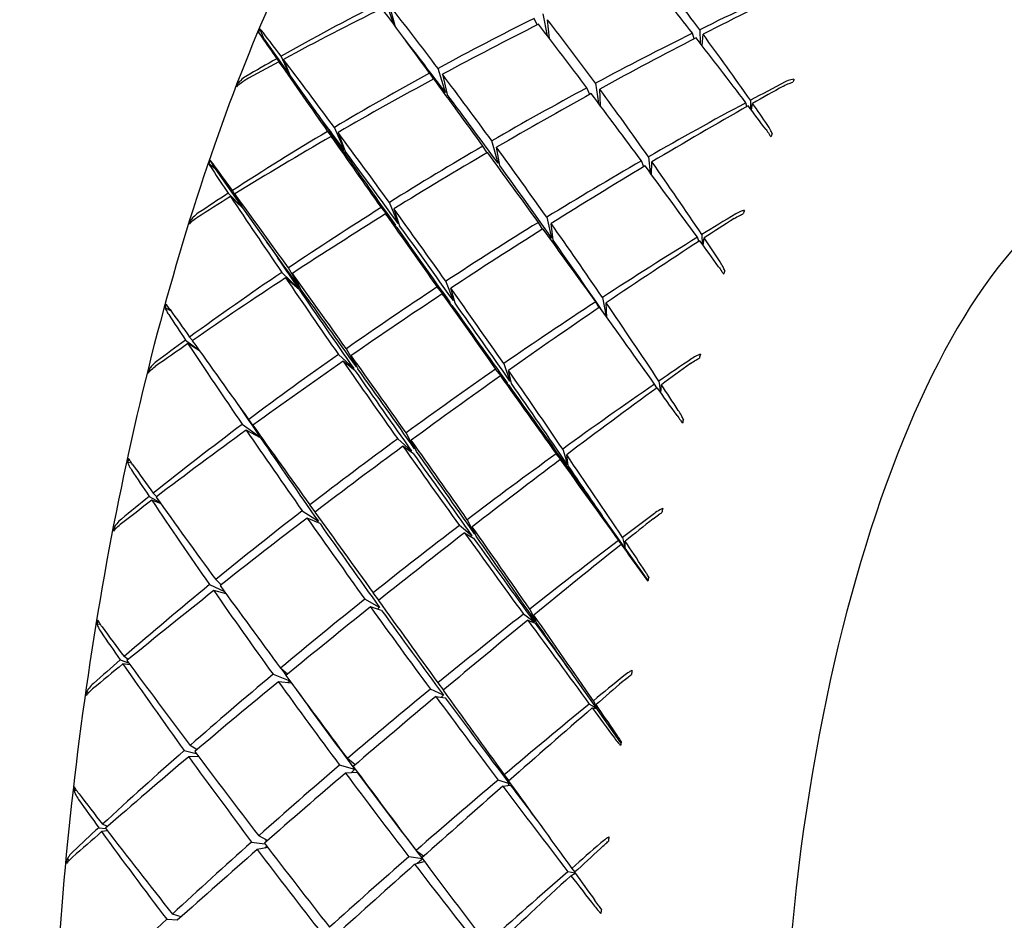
# Model space of a CAD drawing. Header units: inches. Extents: x 36 to 1719, y -84 to 1122.
# Tile 457 of 550: x 657.531 to 658.48, y 804.869 to 805.737. Entities that reach past the tile are written whole.
import ezdxf

# ---------------------------------------------------------------- set-up
doc = ezdxf.new("R2010")
doc.units = ezdxf.units.IN
doc.header["$LTSCALE"] = 48
doc.header["$MEASUREMENT"] = 0
doc.layers.add('Dimension (ANSI)', color=7, linetype='Continuous', lineweight=25)
doc.layers.add('Visible (ANSI)', color=7, linetype='Continuous', lineweight=30)
doc.styles.add('Note Text (ANSI)', font='tahoma.ttf')
doc.dimstyles.new('Architectural (ANSI)', dxfattribs={"dimscale": 48, "dimtxt": 0.125, "dimasz": 0.098425, "dimexe": 0.125, "dimexo": 0.0625, "dimgap": 0.031496, "dimtad": 0, "dimtih": 1, "dimtoh": 1, "dimdec": 4, "dimrnd": 1e-08, "dimzin": 3, "dimdsep": 46, "dimlunit": 4, "dimtxsty": 'Note Text (ANSI)', "dimcen": 0.09, "dimdle": 0.393701, "dimclrd": 256, "dimclre": 256, "dimclrt": 256, "dimadec": 0, "dimazin": 3, "dimtfac": 0.96, "dimtofl": 0, "dimtmove": 0, "dimatfit": 3, "dimfxl": 1, "dimfrac": 2, "dimtolj": 1, "dimtzin": 12, "dimlwd": -1, "dimlwe": -1, "dimarcsym": 0})

# ---------------------------------------------------------------- blocks, each defined once
blk = doc.blocks.new('*D22')
at = {"layer": 'Defpoints', "color": 0, "transparency": 16777216}
for p in [(711.01418, 998.5529), (618.7408, 762.9914), (748.91768, 762.9914)]:
    blk.add_point(p, dxfattribs=at)
at = {"layer": 'Dimension (ANSI)', "transparency": 16777216}
for p, q in [((708.01418, 998.5529), (612.7408, 998.5529)), ((618.7408, 993.82849), (618.7408, 898.07174)), ((618.7408, 767.71581), (618.7408, 887.47256)), ((745.91768, 762.9914), (612.7408, 762.9914))]:
    blk.add_line(p, q, dxfattribs=at)
for points in [[(617.9534, 993.82849), (619.5282, 993.82849), (618.7408, 998.5529)], [(617.9534, 767.71581), (619.5282, 767.71581), (618.7408, 762.9914)]]:
    blk.add_solid(points, dxfattribs=at)
at = {"layer": 'Dimension (ANSI)', "transparency": 16777216, "insert": (599.01817, 896.55992), "char_height": 6, "attachment_point": 1, "style": 'Note Text (ANSI)'}
blk.add_mtext('\\A1;19\'-7 9/16"', dxfattribs=at)

msp = doc.modelspace()

# ---------------------------------------------------------------- linework, layer by layer
at = {"layer": 'Visible (ANSI)'}
for p, q in [((657.89134, 805.73238), (657.88336, 805.75572)), ((657.88679, 805.75133), (657.89217, 805.73126)), ((658.02942, 805.73193), (658.02642, 805.73823)), ((658.0393, 805.72146), (658.03521, 805.7426)), ((658.04124, 805.71893), (658.03953, 805.737)), ((657.76634, 805.7183), (657.76214, 805.72805)), ((657.76634, 805.7183), (657.7608, 805.72498)), ((657.76634, 805.7183), (657.79137, 805.68301)), ((658.18081, 805.71858), (658.17916, 805.7239)), ((658.18608, 805.72732), (658.18661, 805.71435)), ((658.18843, 805.712), (658.18932, 805.72295)), ((657.77842, 805.69942), (657.79137, 805.68301)), ((657.79137, 805.68301), (657.78265, 805.7018)), ((657.79137, 805.68301), (657.7805, 805.69643)), ((657.78492, 805.69881), (657.79137, 805.68301)), ((657.94112, 805.66691), (657.93392, 805.69003)), ((657.79137, 805.68301), (657.81356, 805.65173)), ((657.92577, 805.68559), (657.92944, 805.67973)), ((657.93815, 805.68443), (657.94253, 805.66504)), ((657.74138, 805.67399), (657.74096, 805.67543)), ((658.08025, 805.665), (658.07736, 805.67137)), ((658.08562, 805.6758), (658.08859, 805.65644)), ((658.09037, 805.65407), (658.08973, 805.67021)), ((658.23161, 805.65328), (658.23059, 805.65699)), ((658.23501, 805.65936), (658.23494, 805.65123)), ((658.23609, 805.64971), (658.23708, 805.65638)), ((657.84365, 805.61129), (657.83395, 805.63326)), ((657.82738, 805.62935), (657.84238, 805.61054)), ((657.84304, 805.6096), (657.83079, 805.62449)), ((657.83755, 805.6284), (657.84435, 805.61035)), ((657.9812, 805.60877), (657.97717, 805.6153)), ((657.99174, 805.59866), (657.98575, 805.62027)), ((657.99342, 805.59636), (657.99028, 805.61407)), ((658.13667, 805.60485), (658.13831, 805.58958)), ((657.71906, 805.59324), (657.71311, 805.59821)), ((657.71906, 805.59324), (657.71432, 805.60161)), ((658.1323, 805.59536), (658.12991, 805.60096)), ((658.13974, 805.58763), (658.14007, 805.60001)), ((657.71906, 805.59324), (657.74551, 805.55584)), ((657.73167, 805.56975), (657.74551, 805.55584)), ((657.74551, 805.55584), (657.73386, 805.56649)), ((657.74551, 805.55584), (657.73578, 805.57242)), ((657.73816, 805.56914), (657.74551, 805.55584)), ((657.89542, 805.54053), (657.88695, 805.5609)), ((657.74551, 805.55584), (657.76896, 805.52268)), ((657.87902, 805.55593), (657.89278, 805.53887)), ((657.89422, 805.53683), (657.88335, 805.54979)), ((657.89139, 805.55477), (657.8969, 805.53849)), ((657.69597, 805.54186), (657.69535, 805.54346)), ((658.03453, 805.53522), (658.0306, 805.5417)), ((658.03866, 805.54666), (658.04341, 805.52665)), ((658.04485, 805.52461), (658.04298, 805.54054)), ((658.18814, 805.52997), (658.18864, 805.5207)), ((658.18535, 805.52348), (658.18384, 805.52733)), ((658.18955, 805.51944), (658.19033, 805.52672)), ((657.78332, 805.49352), (657.79937, 805.47796)), ((657.80061, 805.4788), (657.7897, 805.49782)), ((657.79348, 805.49256), (657.80134, 805.47778)), ((657.80007, 805.47695), (657.78691, 805.48826)), ((657.94865, 805.46627), (657.94145, 805.48495)), ((657.94557, 805.46424), (657.93311, 805.47946)), ((657.94733, 805.46176), (657.93789, 805.47272)), ((657.95041, 805.46379), (657.94622, 805.47823)), ((658.08915, 805.45953), (658.08584, 805.46513)), ((658.09242, 805.46942), (658.0959, 805.45114)), ((658.0966, 805.45016), (658.09601, 805.46418)), ((657.67649, 805.45638), (657.67082, 805.45924)), ((657.69048, 805.42833), (657.70386, 805.4181)), ((657.70408, 805.41778), (657.6928, 805.42484)), ((657.69707, 805.42779), (657.69447, 805.43123)), ((657.83783, 805.4145), (657.85258, 805.40085)), ((657.85514, 805.40265), (657.84553, 805.41991)), ((657.8541, 805.39866), (657.84241, 805.40794)), ((657.85021, 805.41334), (657.8567, 805.40046)), ((657.99723, 805.40567), (658.00313, 805.38876)), ((657.65631, 805.39854), (657.65546, 805.40023)), ((658.00053, 805.38696), (657.98942, 805.40028)), ((658.00465, 805.38658), (658.00179, 805.39912)), ((657.99411, 805.3937), (658.00209, 805.38477)), ((658.14481, 805.38214), (658.14265, 805.3859)), ((658.14683, 805.38878), (658.14826, 805.37805)), ((658.14871, 805.37743), (658.14914, 805.38529)), ((657.75551, 805.34627), (657.75136, 805.35173)), ((657.74519, 805.34711), (657.76216, 805.33507)), ((657.7629, 805.33399), (657.749, 805.34154)), ((657.91134, 805.32353), (657.90305, 805.33895)), ((657.90836, 805.32135), (657.89498, 805.33306)), ((657.9132, 805.3209), (657.90809, 805.33183)), ((657.91022, 805.31872), (657.90003, 805.32592)), ((658.05408, 805.32333), (658.05866, 805.30826)), ((657.6386, 805.30965), (657.63467, 805.31044)), ((658.05743, 805.30737), (658.04772, 805.31872)), ((658.05172, 805.31314), (658.0582, 805.30629)), ((658.05939, 805.30718), (658.05788, 805.31777)), ((657.65558, 805.27757), (657.66551, 805.27218)), ((657.66646, 805.27086), (657.65804, 805.2739)), ((657.66267, 805.27742), (657.65942, 805.28064)), ((657.80293, 805.26374), (657.81851, 805.2537)), ((657.81551, 805.26274), (657.81035, 805.26948)), ((657.82012, 805.25141), (657.80777, 805.25685)), ((657.96205, 805.25524), (657.96897, 805.24173)), ((658.11437, 805.22765), (658.09218, 805.25894)), ((657.6231, 805.24648), (657.62196, 805.24818)), ((657.96646, 805.23982), (657.95451, 805.24952)), ((657.97058, 805.23943), (657.96689, 805.24836)), ((657.95948, 805.24261), (657.96811, 805.23752)), ((658.11437, 805.22765), (658.10775, 805.23514)), ((658.11178, 805.2382), (658.11437, 805.22765)), ((658.11437, 805.22765), (658.11424, 805.23453)), ((658.1104, 805.23146), (658.11437, 805.22765)), ((658.13628, 805.19676), (658.11437, 805.22765)), ((657.72486, 805.19251), (657.71959, 805.19749)), ((657.71365, 805.19264), (657.72805, 805.18587)), ((657.72953, 805.18385), (657.71769, 805.18684)), ((657.87758, 805.17059), (657.86344, 805.17858)), ((657.87681, 805.17756), (657.87122, 805.18477)), ((657.87955, 805.16784), (657.86879, 805.17115)), ((658.02231, 805.16909), (658.02783, 805.15754)), ((658.02665, 805.1566), (658.01618, 805.16425)), ((658.02041, 805.15844), (658.02747, 805.15548)), ((658.02861, 805.15642), (658.02634, 805.1633)), ((657.60825, 805.15462), (657.60526, 805.15437)), ((657.62754, 805.12005), (657.63555, 805.11738)), ((657.63525, 805.12044), (657.63123, 805.12324)), ((657.63695, 805.1155), (657.63016, 805.11626)), ((657.7887, 805.10624), (657.78202, 805.11218)), ((657.77489, 805.10622), (657.79097, 805.10003)), ((658.08687, 805.07316), (658.06342, 805.10632)), ((657.79276, 805.0976), (657.78003, 805.0991)), ((657.9391, 805.08608), (657.92648, 805.092)), ((657.93373, 805.09795), (657.93914, 805.09108)), ((657.59692, 805.08832), (657.59542, 805.08993)), ((657.93173, 805.08487), (657.94085, 805.0837)), ((658.08687, 805.07316), (658.07971, 805.07762)), ((658.08252, 805.07382), (658.08687, 805.07316)), ((658.08359, 805.0808), (658.08687, 805.07316)), ((658.08687, 805.07316), (658.0862, 805.07701)), ((658.1102, 805.04018), (658.08687, 805.07316)), ((657.70157, 805.03361), (657.69493, 805.03773)), ((657.68924, 805.03274), (657.70083, 805.0299)), ((657.70302, 805.02699), (657.69353, 805.02681)), ((657.85393, 805.01898), (657.84649, 805.02505)), ((657.85375, 805.01453), (657.83903, 805.01869)), ((657.85584, 805.01172), (657.8447, 805.01108)), ((657.99765, 805.00933), (658.00222, 805.00366)), ((658.00282, 805.00054), (657.99177, 805.00436)), ((657.99625, 804.99841), (658.00369, 804.99939)), ((657.58548, 804.99454), (657.58311, 804.9937)), ((657.61535, 804.95959), (657.61038, 804.96171)), ((657.60686, 804.95846), (657.61358, 804.95756)), ((657.6153, 804.95532), (657.60965, 804.95461)), ((657.76966, 804.94616), (657.76104, 804.95071)), ((657.75421, 804.94463), (657.7671, 804.9428)), ((657.7698, 804.93929), (657.75966, 804.93741)), ((657.91882, 804.92839), (657.9058, 804.93041)), ((657.91274, 804.93647), (657.92025, 804.9311)), ((657.57826, 804.92676), (657.57631, 804.92817)), ((657.91136, 804.92318), (657.92067, 804.92593)), ((658.06599, 804.91478), (658.05903, 804.91603)), ((658.06201, 804.91217), (658.06621, 804.91447)), ((658.06274, 804.91927), (658.06577, 804.91565)), ((657.6862, 804.87247), (657.67781, 804.87519)), ((657.67238, 804.87016), (657.68323, 804.86981))]:
    msp.add_line(p, q, dxfattribs=at)
for centre, major_axis, ratio, start_param, end_param in [((658.12094, 804.87652), (-0.58807, 1.28682), 0.343574, 5.268398, 5.329427), ((658.45234, 804.84542), (0.79158, -1.31965), 0.173726, 2.190586, 2.250688), ((658.45234, 804.84542), (-1.52469, -0.86839), 0.515368, 4.534209, 4.595237), ((658.12094, 804.87652), (-1.47131, -0.99613), 0.390767, 4.346215, 4.40881), ((658.45234, 804.84542), (-1.56803, -0.68945), 0.622723, 4.807109, 4.869703), ((658.12094, 804.87652), (-1.51916, -0.88595), 0.501414, 4.580807, 4.641835), ((658.45234, 804.84542), (0.93049, -1.34224), 0.035356, 2.222389, 2.283418), ((658.12094, 804.87652), (-0.7716, 1.31604), 0.192221, 5.261612, 5.321714), ((658.45234, 804.84542), (-1.54609, -0.78924), 0.569714, 4.697079, 4.757181), ((658.12094, 804.87652), (-0.68651, 1.30124), 0.266742, 5.226432, 5.286534), ((657.926, 805.1643), (-0.13338, -0.87249), 0.351157, 4.064711, 4.069308), ((658.45234, 804.84542), (-1.5304, -0.6729), 0.622723, 4.805973, 4.806002), ((658.12094, 804.87652), (-1.49643, -0.94661), 0.446294, 4.495272, 4.555067), ((658.45234, 804.84542), (0.8647, -1.33248), 0.103024, 2.170839, 2.230634), ((658.45234, 804.84542), (-0.99015, 1.34796), 0.02956, 0.843004, 0.863155), ((658.12094, 804.87652), (-0.84684, 1.32946), 0.120725, 5.30303, 5.324663), ((658.12094, 804.87652), (-0.75308, 1.28446), 0.192221, 5.25809, 5.311194), ((658.45234, 804.84542), (-1.50898, -0.7703), 0.569714, 4.694056, 4.694108), ((658.45234, 804.84542), (-1.52469, -0.86839), 0.515368, 4.599659, 4.65976), ((658.12094, 804.87652), (-1.47131, -0.99613), 0.390767, 4.413231, 4.47426), ((658.45234, 804.84542), (0.79158, -1.31965), 0.173726, 2.125136, 2.186165), ((658.12094, 804.87652), (-0.58807, 1.28682), 0.343574, 5.201382, 5.263977), ((658.45234, 804.84542), (-1.56803, -0.68945), 0.622723, 4.872558, 4.892709), ((658.12094, 804.87652), (-1.51916, -0.88595), 0.501414, 4.64469, 4.666324), ((658.45234, 804.84542), (-0.99015, 1.34796), 0.02956, 0.86601, 0.928604), ((658.12094, 804.87652), (-0.84684, 1.32946), 0.120725, 5.239147, 5.300175), ((658.45234, 804.84542), (-1.54609, -0.78924), 0.569714, 4.762529, 4.823557), ((658.12094, 804.87652), (-1.49643, -0.94661), 0.446294, 4.560415, 4.620517), ((658.45234, 804.84542), (0.93049, -1.34224), 0.035356, 2.15694, 2.217042), ((658.12094, 804.87652), (-0.7716, 1.31604), 0.192221, 5.196469, 5.256264), ((657.99844, 805.34569), (-0.14212, -0.75572), 0.437591, 4.344619, 4.349217), ((658.45234, 804.84542), (-1.52469, -0.86839), 0.515368, 4.665108, 4.724904), ((658.45234, 804.84542), (-1.5024, -0.93232), 0.460365, 4.552031, 4.573664), ((658.12094, 804.87652), (-1.4429, -1.0365), 0.33478, 4.377893, 4.398044), ((658.3183, 805.12751), (0.17907, 0.86811), 0.214531, 0.926352, 0.930949), ((658.45234, 804.84542), (-1.50898, -0.7703), 0.569714, 4.760112, 4.760703), ((658.12094, 804.87652), (-0.75308, 1.28446), 0.192221, 5.192955, 5.256264), ((658.12094, 804.87652), (-1.47131, -0.99613), 0.390767, 4.479608, 4.53971), ((658.12094, 804.87652), (-0.67003, 1.27001), 0.266742, 5.234708, 5.234775), ((658.45234, 804.84542), (0.8647, -1.33248), 0.103024, 2.105389, 2.165491), ((658.12094, 804.87652), (-0.68651, 1.30124), 0.266742, 5.160056, 5.221084), ((658.12094, 804.87652), (-0.82652, 1.29755), 0.120725, 5.235602, 5.273754), ((658.45234, 804.84542), (-0.96638, 1.31561), 0.02956, 0.889576, 0.928604), ((658.45234, 804.84542), (-1.5024, -0.93232), 0.460365, 4.576519, 4.637547), ((658.12094, 804.87652), (-1.4429, -1.0365), 0.33478, 4.400899, 4.463494), ((658.45234, 804.84542), (0.79158, -1.31965), 0.173726, 2.100648, 2.122281), ((658.12094, 804.87652), (-0.58807, 1.28682), 0.343574, 5.178376, 5.198527), ((658.45234, 804.84542), (-1.54609, -0.78924), 0.569714, 4.827979, 4.890574), ((658.12094, 804.87652), (-1.49643, -0.94661), 0.446294, 4.624938, 4.685967), ((658.45234, 804.84542), (-0.99015, 1.34796), 0.02956, 0.933026, 0.994054), ((658.12094, 804.87652), (-0.84684, 1.32946), 0.120725, 5.174623, 5.234725), ((658.39083, 805.30882), (-0.2239, -0.74736), 0.300709, 4.364197, 4.368795), ((658.45234, 804.84542), (-1.52469, -0.86839), 0.515368, 4.730558, 4.79066), ((658.12094, 804.87652), (-0.7716, 1.31604), 0.192221, 5.130712, 5.190814), ((658.45234, 804.84542), (-1.50898, -0.7703), 0.569714, 4.827979, 4.828032), ((658.45234, 804.84542), (-0.96638, 1.31561), 0.02956, 0.929481, 0.994054), ((658.45234, 804.84542), (-1.50898, -0.7703), 0.569714, 4.82691, 4.827102), ((658.12094, 804.87652), (-0.82652, 1.29755), 0.120725, 5.171102, 5.234725), ((658.12094, 804.87652), (-1.47131, -0.99613), 0.390767, 4.545364, 4.605159), ((658.45234, 804.84542), (0.93049, -1.34224), 0.035356, 2.09149, 2.151285), ((657.90814, 805.09568), (-0.12162, -0.89479), 0.338858, 4.158197, 4.162796), ((658.12094, 804.87652), (-0.91437, 1.3401), 0.052306, 5.222346, 5.243979), ((658.45234, 804.84542), (-1.4881, -0.84755), 0.515368, 4.727642, 4.728418), ((658.12094, 804.87652), (-0.75308, 1.28446), 0.192221, 5.12719, 5.190814), ((658.45234, 804.84542), (-1.5024, -0.93232), 0.460365, 4.641969, 4.70207), ((658.12094, 804.87652), (-1.4429, -1.0365), 0.33478, 4.467916, 4.528944), ((658.45234, 804.84542), (0.8647, -1.33248), 0.103024, 2.039939, 2.100968), ((658.12094, 804.87652), (-0.68651, 1.30124), 0.266742, 5.09304, 5.155634), ((658.54739, 804.83651), (-0.07006, -0.74672), 0.364593, 3.141593, 6.283185), ((658.45234, 804.84542), (-1.04446, 1.34885), 0.092096, 0.914192, 0.934342), ((658.12094, 804.87652), (-1.49643, -0.94661), 0.446294, 4.688822, 4.710455), ((658.45234, 804.84542), (-1.54609, -0.78924), 0.569714, 4.893429, 4.91358), ((658.45234, 804.84542), (-1.04446, 1.34885), 0.092096, 0.937197, 0.999792), ((658.12094, 804.87652), (-0.91437, 1.3401), 0.052306, 5.158463, 5.219491), ((658.45234, 804.84542), (-1.52469, -0.86839), 0.515368, 4.796008, 4.857036), ((658.12094, 804.87652), (-1.47131, -0.99613), 0.390767, 4.610507, 4.670609), ((658.45234, 804.84542), (-0.99015, 1.34796), 0.02956, 0.999402, 1.059504), ((658.12094, 804.87652), (-0.84684, 1.32946), 0.120725, 5.10948, 5.169275), ((658.45234, 804.84542), (-1.47799, -0.98446), 0.40494, 4.600761, 4.622394), ((658.30059, 805.05865), (0.15566, 0.89182), 0.201652, 1.018436, 1.023034), ((657.97342, 805.29528), (-0.1501, -0.79087), 0.408648, 4.471576, 4.476172), ((658.45234, 804.84542), (-1.4881, -0.84755), 0.515368, 4.796008, 4.796132), ((658.45234, 804.84542), (-1.4881, -0.84755), 0.515368, 4.793732, 4.794182), ((658.12094, 804.87652), (-0.82652, 1.29755), 0.120725, 5.105966, 5.169275), ((658.45234, 804.84542), (-1.5024, -0.93232), 0.460365, 4.707418, 4.767214), ((658.12094, 804.87652), (-0.7716, 1.31604), 0.192221, 5.064336, 5.125364), ((658.12094, 804.87652), (-1.41053, -1.06908), 0.278154, 4.436308, 4.456459), ((658.45234, 804.84542), (-0.96638, 1.31561), 0.02956, 0.995881, 1.059504), ((658.12094, 804.87652), (-1.4429, -1.0365), 0.33478, 4.534292, 4.594394), ((658.45234, 804.84542), (0.93049, -1.34224), 0.035356, 2.02604, 2.086142), ((658.12094, 804.87652), (-0.89242, 1.30794), 0.052306, 5.154918, 5.19307), ((658.45234, 804.84542), (-1.01939, 1.31648), 0.092096, 0.960764, 0.999792), ((658.45234, 804.84542), (-1.46635, -0.90995), 0.460365, 4.70483, 4.705592), ((658.12094, 804.87652), (-0.75308, 1.28446), 0.192221, 5.061435, 5.125364), ((658.45234, 804.84542), (-1.47799, -0.98446), 0.40494, 4.625249, 4.686277), ((658.12094, 804.87652), (-1.41053, -1.06908), 0.278154, 4.459314, 4.521909), ((658.45234, 804.84542), (0.8647, -1.33248), 0.103024, 2.015451, 2.037084), ((658.12094, 804.87652), (-0.68651, 1.30124), 0.266742, 5.070034, 5.090185), ((658.45234, 804.84542), (-1.52469, -0.86839), 0.515368, 4.861458, 4.924053), ((658.12094, 804.87652), (-0.91437, 1.3401), 0.052306, 5.093939, 5.154041), ((658.36565, 805.25847), (-0.21586, -0.7844), 0.268402, 4.480481, 4.485077), ((658.12094, 804.87652), (-1.47131, -0.99613), 0.390767, 4.675031, 4.736059), ((658.45234, 804.84542), (-1.04446, 1.34885), 0.092096, 1.004214, 1.065242), ((658.45234, 804.84542), (-1.4881, -0.84755), 0.515368, 4.861458, 4.861651), ((658.45234, 804.84542), (-1.01939, 1.31648), 0.092096, 1.000669, 1.065242), ((658.45234, 804.84542), (-1.4881, -0.84755), 0.515368, 4.860481, 4.860581), ((658.12094, 804.87652), (-0.89242, 1.30794), 0.052306, 5.090418, 5.154041), ((658.45234, 804.84542), (-1.5024, -0.93232), 0.460365, 4.772868, 4.83297), ((658.12094, 804.87652), (-1.4429, -1.0365), 0.33478, 4.600048, 4.659844), ((658.45234, 804.84542), (-0.99015, 1.34796), 0.02956, 1.065159, 1.124954), ((658.12094, 804.87652), (-0.84684, 1.32946), 0.120725, 5.043724, 5.103826), ((657.89364, 805.02266), (-0.10678, -0.91123), 0.331069, 4.247338, 4.251937), ((658.45234, 804.84542), (-1.46635, -0.90995), 0.460365, 4.772868, 4.773036), ((658.45234, 804.84542), (-0.96638, 1.31561), 0.02956, 1.061645, 1.124954), ((658.45234, 804.84542), (-1.46635, -0.90995), 0.460365, 4.77012, 4.770728), ((658.12094, 804.87652), (-0.82652, 1.29755), 0.120725, 5.040202, 5.103826), ((658.45234, 804.84542), (-1.47799, -0.98446), 0.40494, 4.690699, 4.7508), ((658.12094, 804.87652), (-0.7716, 1.31604), 0.192221, 4.99732, 5.059914), ((658.45234, 804.84542), (-1.09402, 1.34425), 0.152642, 0.982201, 1.002352), ((658.12094, 804.87652), (-0.9755, 1.34693), 0.013278, 1.115106, 1.136739), ((658.12094, 804.87652), (-1.41053, -1.06908), 0.278154, 4.52633, 4.587359), ((658.45234, 804.84542), (0.93049, -1.34224), 0.035356, 1.96059, 2.021618), ((658.45234, 804.84542), (-1.44251, -0.96083), 0.40494, 4.689385, 4.68981), ((658.12094, 804.87652), (-1.47131, -0.99613), 0.390767, 4.738914, 4.760547), ((658.45234, 804.84542), (-1.52469, -0.86839), 0.515368, 4.926908, 4.947059), ((658.45234, 804.84542), (-1.09402, 1.34425), 0.152642, 1.005207, 1.067802), ((658.12094, 804.87652), (-0.9755, 1.34693), 0.013278, 1.139594, 1.200623), ((658.45234, 804.84542), (-1.5024, -0.93232), 0.460365, 4.838318, 4.899346), ((658.28609, 804.98549), (0.12968, 0.90953), 0.193406, 1.107236, 1.111832), ((658.12094, 804.87652), (-1.4429, -1.0365), 0.33478, 4.665191, 4.725293), ((658.45234, 804.84542), (-1.04446, 1.34885), 0.092096, 1.07059, 1.130692), ((658.12094, 804.87652), (-0.91437, 1.3401), 0.052306, 5.028796, 5.088591), ((658.45234, 804.84542), (-1.45048, -1.02701), 0.349083, 4.654374, 4.676007), ((658.12094, 804.87652), (-1.37368, -1.09488), 0.220636, 4.497942, 4.518093), ((657.94987, 805.23823), (-0.15097, -0.82446), 0.383427, 4.585202, 4.589799), ((658.45234, 804.84542), (-1.46635, -0.90995), 0.460365, 4.838318, 4.838785), ((658.45234, 804.84542), (-1.01939, 1.31648), 0.092096, 1.067068, 1.130692), ((658.45234, 804.84542), (-1.46635, -0.90995), 0.460365, 4.836251, 4.836492), ((658.12094, 804.87652), (-0.89242, 1.30794), 0.052306, 5.025282, 5.088591), ((658.45234, 804.84542), (-1.47799, -0.98446), 0.40494, 4.756148, 4.815944), ((658.12094, 804.87652), (-0.84684, 1.32946), 0.120725, 4.977347, 5.038376), ((658.12094, 804.87652), (-1.41053, -1.06908), 0.278154, 4.592707, 4.652809), ((658.45234, 804.84542), (-0.99015, 1.34796), 0.02956, 1.130302, 1.190404), ((658.45234, 804.84542), (-1.44251, -0.96083), 0.40494, 4.756148, 4.75632), ((658.45234, 804.84542), (-1.44251, -0.96083), 0.40494, 4.753702, 4.754322), ((658.12094, 804.87652), (-0.82652, 1.29755), 0.120725, 4.973803, 5.038376), ((658.45234, 804.84542), (-1.45048, -1.02701), 0.349083, 4.678862, 4.739891), ((658.45234, 804.84542), (-0.96638, 1.31561), 0.02956, 1.12678, 1.190404), ((658.12094, 804.87652), (-1.37368, -1.09488), 0.220636, 4.520948, 4.583543), ((658.45234, 804.84542), (0.93049, -1.34224), 0.035356, 1.936102, 1.957735), ((658.12094, 804.87652), (-0.7716, 1.31604), 0.192221, 4.974314, 4.994464), ((658.45234, 804.84542), (-1.06777, 1.31199), 0.152642, 1.042596, 1.067802), ((658.34232, 805.20133), (-0.2024, -0.81983), 0.24219, 4.587725, 4.592321), ((658.45234, 804.84542), (-1.5024, -0.93232), 0.460365, 4.903768, 4.966363), ((658.12094, 804.87652), (-1.4429, -1.0365), 0.33478, 4.729715, 4.790743), ((658.45234, 804.84542), (-1.09402, 1.34425), 0.152642, 1.072224, 1.133252), ((658.12094, 804.87652), (-0.9755, 1.34693), 0.013278, 1.205044, 1.265146), ((658.45234, 804.84542), (-1.46635, -0.90995), 0.460365, 4.903768, 4.904153), ((658.45234, 804.84542), (-1.06777, 1.31199), 0.152642, 1.068679, 1.133252), ((658.45234, 804.84542), (-1.47799, -0.98446), 0.40494, 4.821598, 4.8817), ((658.12094, 804.87652), (-0.91437, 1.3401), 0.052306, 4.96304, 5.023141), ((658.12094, 804.87652), (-1.41053, -1.06908), 0.278154, 4.658463, 4.718258), ((658.45234, 804.84542), (-1.04446, 1.34885), 0.092096, 1.136346, 1.196142), ((658.45234, 804.84542), (-1.44251, -0.96083), 0.40494, 4.821598, 4.822257), ((658.45234, 804.84542), (-1.44251, -0.96083), 0.40494, 4.81912, 4.819458), ((658.12094, 804.87652), (-0.89242, 1.30794), 0.052306, 4.959518, 5.023141), ((657.88234, 804.9475), (-0.08995, -0.91985), 0.327486, 4.334422, 4.339021), ((658.45234, 804.84542), (-1.01939, 1.31648), 0.092096, 1.132833, 1.196142), ((658.45234, 804.84542), (-1.45048, -1.02701), 0.349083, 4.744312, 4.804414), ((658.12094, 804.87652), (-1.37368, -1.09488), 0.220636, 4.587964, 4.648992), ((658.45234, 804.84542), (-0.99015, 1.34796), 0.02956, 1.194825, 1.255854), ((658.12094, 804.87652), (-0.84684, 1.32946), 0.120725, 4.910331, 4.972926), ((658.45234, 804.84542), (-1.13933, 1.33356), 0.211581, 1.047258, 1.067409), ((658.12094, 804.87652), (-1.03111, 1.34912), 0.076382, 1.187169, 1.208802), ((658.45234, 804.84542), (-1.41567, -1.00236), 0.349083, 4.744312, 4.744417), ((658.45234, 804.84542), (-0.96638, 1.31561), 0.02956, 1.19128, 1.229433), ((658.45234, 804.84542), (-1.41567, -1.00236), 0.349083, 4.74306, 4.743436), ((658.12094, 804.87652), (-0.82652, 1.29755), 0.120725, 4.933897, 4.972926), ((658.12094, 804.87652), (-1.4429, -1.0365), 0.33478, 4.793598, 4.815231), ((658.45234, 804.84542), (-1.5024, -0.93232), 0.460365, 4.969218, 4.989369), ((658.45234, 804.84542), (-1.13933, 1.33356), 0.211581, 1.070264, 1.132858), ((658.12094, 804.87652), (-1.03111, 1.34912), 0.076382, 1.211657, 1.272685), ((658.45234, 804.84542), (-1.47799, -0.98446), 0.40494, 4.887048, 4.948076), ((658.12094, 804.87652), (-0.9755, 1.34693), 0.013278, 1.270494, 1.330289), ((658.27488, 804.91034), (-0.10185, -0.91924), 0.18936, 4.336154, 4.340751), ((658.12094, 804.87652), (-1.41053, -1.06908), 0.278154, 4.723606, 4.783708), ((658.45234, 804.84542), (-1.09402, 1.34425), 0.152642, 1.1386, 1.198702), ((658.45234, 804.84542), (-1.44251, -0.96083), 0.40494, 4.887048, 4.888014), ((658.45234, 804.84542), (-1.41917, -1.06147), 0.292641, 4.7119, 4.733533), ((658.12094, 804.87652), (-1.33195, -1.11469), 0.161915, 4.562544, 4.582695), ((657.92924, 805.17478), (-0.1461, -0.85585), 0.363202, 4.688609, 4.693205), ((658.45234, 804.84542), (-1.06777, 1.31199), 0.152642, 1.135078, 1.198702), ((658.45234, 804.84542), (-1.45048, -1.02701), 0.349083, 4.809762, 4.869558), ((658.12094, 804.87652), (-0.91437, 1.3401), 0.052306, 4.896663, 4.957692), ((658.12094, 804.87652), (-1.37368, -1.09488), 0.220636, 4.65434, 4.714442), ((658.45234, 804.84542), (-1.04446, 1.34885), 0.092096, 1.20149, 1.261592), ((658.45234, 804.84542), (-1.41567, -1.00236), 0.349083, 4.809762, 4.810477), ((658.45234, 804.84542), (-1.01939, 1.31648), 0.092096, 1.197968, 1.261592), ((658.45234, 804.84542), (-1.41567, -1.00236), 0.349083, 4.807571, 4.807936), ((658.12094, 804.87652), (-0.89242, 1.30794), 0.052306, 4.893118, 4.957692), ((658.45234, 804.84542), (-1.41917, -1.06147), 0.292641, 4.736388, 4.797416), ((658.12094, 804.87652), (-0.84684, 1.32946), 0.120725, 4.887325, 4.907476), ((658.12094, 804.87652), (-1.33195, -1.11469), 0.161915, 4.58555, 4.648145), ((658.45234, 804.84542), (-0.99015, 1.34796), 0.02956, 1.258709, 1.280342), ((658.32139, 805.13801), (0.18444, 0.85208), 0.221819, 1.546203, 1.5508), ((658.45234, 804.84542), (-1.47799, -0.98446), 0.40494, 4.952498, 5.015093), ((658.12094, 804.87652), (-1.41053, -1.06908), 0.278154, 4.78813, 4.849158), ((658.45234, 804.84542), (-1.13933, 1.33356), 0.211581, 1.13728, 1.198308), ((658.12094, 804.87652), (-1.03111, 1.34912), 0.076382, 1.277107, 1.337209), ((658.45234, 804.84542), (-1.45048, -1.02701), 0.349083, 4.875212, 4.935314), ((658.12094, 804.87652), (-0.9755, 1.34693), 0.013278, 1.335944, 1.396046), ((658.12094, 804.87652), (-1.37368, -1.09488), 0.220636, 4.720097, 4.779892), ((658.45234, 804.84542), (-1.09402, 1.34425), 0.152642, 1.204356, 1.264152), ((658.45234, 804.84542), (-1.41567, -1.00236), 0.349083, 4.875212, 4.876654), ((658.45234, 804.84542), (-1.06777, 1.31199), 0.152642, 1.200842, 1.264152), ((657.87493, 804.87076), (-0.07193, -0.92129), 0.328261, 4.420601, 4.425198), ((658.45234, 804.84542), (-1.41917, -1.06147), 0.292641, 4.801838, 4.86194), ((658.12094, 804.87652), (-1.33195, -1.11469), 0.161915, 4.652566, 4.713595), ((658.45234, 804.84542), (-1.04446, 1.34885), 0.092096, 1.266013, 1.327042), ((658.12094, 804.87652), (-0.91437, 1.3401), 0.052306, 4.829647, 4.892242), ((658.12094, 804.87652), (-1.08183, 1.34598), 0.137398, 1.255957, 1.27759), ((658.45234, 804.84542), (-1.38511, -1.03599), 0.292641, 4.801838, 4.802315), ((658.45234, 804.84542), (-1.01939, 1.31648), 0.092096, 1.262468, 1.30062), ((658.45234, 804.84542), (-1.38511, -1.03599), 0.292641, 4.80072, 4.800961), ((658.12094, 804.87652), (-0.89242, 1.30794), 0.052306, 4.853213, 4.892242), ((658.45234, 804.84542), (-1.18088, 1.31616), 0.269265, 1.109364, 1.129515), ((658.45234, 804.84542), (-1.47799, -0.98446), 0.40494, 5.017948, 5.038099), ((658.12094, 804.87652), (-1.41053, -1.06908), 0.278154, 4.852013, 4.873646), ((658.45234, 804.84542), (-1.18088, 1.31616), 0.269265, 1.13237, 1.194965), ((658.12094, 804.87652), (-1.08183, 1.34598), 0.137398, 1.280445, 1.341473), ((658.45234, 804.84542), (-1.11199, 1.30155), 0.211581, 1.189534, 1.194293), ((658.45234, 804.84542), (-1.45048, -1.02701), 0.349083, 4.940662, 5.00169), ((658.12094, 804.87652), (-1.03111, 1.34912), 0.076382, 1.342556, 1.402352), ((658.45234, 804.84542), (-1.38351, -1.08891), 0.235378, 4.772748, 4.794381), ((658.26715, 804.8341), (-0.07295, -0.92093), 0.189364, 4.423063, 4.427661), ((658.12094, 804.87652), (-1.37368, -1.09488), 0.220636, 4.78524, 4.845342), ((658.45234, 804.84542), (-1.13933, 1.33356), 0.211581, 1.203656, 1.263758), ((658.45234, 804.84542), (-1.41567, -1.00236), 0.349083, 4.940723, 4.942409), ((658.45234, 804.84542), (-1.11199, 1.30155), 0.211581, 1.204738, 1.263758), ((658.45234, 804.84542), (-1.41917, -1.06147), 0.292641, 4.867288, 4.927083), ((658.12094, 804.87652), (-1.28495, -1.12919), 0.101643, 4.630085, 4.650236), ((657.9107, 805.1064), (-0.13647, -0.88159), 0.347336, 4.784763, 4.789362), ((658.12094, 804.87652), (-1.33195, -1.11469), 0.161915, 4.718943, 4.779044), ((658.45234, 804.84542), (-1.09402, 1.34425), 0.152642, 1.2695, 1.329602), ((658.45234, 804.84542), (-1.38511, -1.03599), 0.292641, 4.867288, 4.869001), ((658.12094, 804.87652), (-0.9755, 1.34693), 0.013278, 1.401394, 1.462422), ((658.45234, 804.84542), (-1.06777, 1.31199), 0.152642, 1.265978, 1.329602), ((658.45234, 804.84542), (-1.38351, -1.08891), 0.235378, 4.797236, 4.858264), ((658.12094, 804.87652), (-1.28495, -1.12919), 0.101643, 4.653091, 4.715686), ((658.45234, 804.84542), (-1.04446, 1.34885), 0.092096, 1.329897, 1.35153), ((658.12094, 804.87652), (-0.91437, 1.3401), 0.052306, 4.806641, 4.826792), ((658.30312, 805.06959), (0.1627, 0.87925), 0.206698, 1.640834, 1.645432), ((658.45234, 804.84542), (-1.45048, -1.02701), 0.349083, 5.006112, 5.068707), ((658.12094, 804.87652), (-1.37368, -1.09488), 0.220636, 4.849764, 4.910792), ((658.45234, 804.84542), (-1.18088, 1.31616), 0.269265, 1.199387, 1.260415), ((658.12094, 804.87652), (-1.08183, 1.34598), 0.137398, 1.345895, 1.405997), ((658.45234, 804.84542), (-1.41917, -1.06147), 0.292641, 4.932738, 4.99284), ((658.12094, 804.87652), (-1.03111, 1.34912), 0.076382, 1.408006, 1.468108), ((658.12094, 804.87652), (-1.33195, -1.11469), 0.161915, 4.784699, 4.844494), ((658.45234, 804.84542), (-1.13933, 1.33356), 0.211581, 1.269413, 1.329208), ((658.45234, 804.84542), (-1.38511, -1.03599), 0.292641, 4.932738, 4.93559), ((658.45234, 804.84542), (-1.11199, 1.30155), 0.211581, 1.265899, 1.328515), ((657.87128, 804.79429), (-0.05376, -0.91489), 0.33331, 4.507697, 4.512291), ((658.45234, 804.84542), (-1.38351, -1.08891), 0.235378, 4.862686, 4.922787), ((658.12094, 804.87652), (-1.28495, -1.12919), 0.101643, 4.720107, 4.781136), ((658.45234, 804.84542), (-1.09402, 1.34425), 0.152642, 1.334023, 1.395051), ((658.45234, 804.84542), (-1.3503, -1.06278), 0.235378, 4.862686, 4.864051), ((658.12094, 804.87652), (-0.9755, 1.34693), 0.013278, 1.466844, 1.529438), ((658.45234, 804.84542), (-1.06777, 1.31199), 0.152642, 1.330478, 1.355776), ((658.12094, 804.87652), (-1.12818, 1.33689), 0.196711, 1.321756, 1.343389), ((658.45234, 804.84542), (-1.21919, 1.29139), 0.326011, 1.168306, 1.188457), ((658.12094, 804.87652), (-1.37368, -1.09488), 0.220636, 4.913647, 4.93528), ((658.45234, 804.84542), (-1.45048, -1.02701), 0.349083, 5.071562, 5.091712), ((658.45234, 804.84542), (-1.21919, 1.29139), 0.326011, 1.191312, 1.253907), ((658.12094, 804.87652), (-1.12818, 1.33689), 0.196711, 1.346244, 1.407272), ((658.26332, 804.75765), (-0.04375, -0.91546), 0.193577, 4.510528, 4.515125), ((658.45234, 804.84542), (-1.41917, -1.06147), 0.292641, 4.998188, 5.059216), ((658.12094, 804.87652), (-1.08183, 1.34598), 0.137398, 1.411345, 1.47114), ((658.45234, 804.84542), (-1.15253, 1.28457), 0.269265, 1.256369, 1.258103), ((658.45234, 804.84542), (-1.38511, -1.03599), 0.292641, 4.999832, 5.001313), ((658.45234, 804.84542), (-1.34305, -1.11018), 0.176994, 4.836605, 4.858238), ((658.12094, 804.87652), (-1.33195, -1.11469), 0.161915, 4.849842, 4.909944), ((658.45234, 804.84542), (-1.18088, 1.31616), 0.269265, 1.265763, 1.325865), ((658.45234, 804.84542), (-1.38351, -1.08891), 0.235378, 4.928135, 4.987931), ((658.12094, 804.87652), (-1.23234, -1.13908), 0.039443, 4.700754, 4.720905), ((657.89612, 805.0342), (-0.12353, -0.90253), 0.336542, 4.876055, 4.88065), ((658.12094, 804.87652), (-1.28495, -1.12919), 0.101643, 4.786484, 4.846586), ((658.45234, 804.84542), (-1.13933, 1.33356), 0.211581, 1.334556, 1.394658), ((658.45234, 804.84542), (-1.3503, -1.06278), 0.235378, 4.928175, 4.932177), ((658.12094, 804.87652), (-1.03111, 1.34912), 0.076382, 1.473456, 1.534484), ((658.45234, 804.84542), (-1.34305, -1.11018), 0.176994, 4.861093, 4.922122), ((658.12094, 804.87652), (-1.23234, -1.13908), 0.039443, 4.72376, 4.786354), ((658.45234, 804.84542), (-1.09402, 1.34425), 0.152642, 1.397906, 1.419539), ((658.12094, 804.87652), (-0.9755, 1.34693), 0.013278, 1.532293, 1.552444), ((658.28815, 804.9973), (0.13809, 0.90081), 0.196487, 1.731617, 1.736214), ((658.45234, 804.84542), (-1.41917, -1.06147), 0.292641, 5.063637, 5.126232)]:
    msp.add_ellipse(centre, major_axis=major_axis, ratio=ratio, start_param=start_param, end_param=end_param, dxfattribs=at)
for points, knots in [([(657.98826, 806.07055), (657.93717, 806.02959), (657.88754, 805.96819), (657.795, 805.81072), (657.75216, 805.71458), (657.67761, 805.4977), (657.64589, 805.37711), (657.59657, 805.1235), (657.57897, 804.99055), (657.55959, 804.72559), (657.5578, 804.59361), (657.57027, 804.34381), (657.58451, 804.22604), (657.62775, 804.01636), (657.65674, 803.92456), (657.7172, 803.79684), (657.74573, 803.75245), (657.77694, 803.71843)], [2.787961, 2.787961, 2.787961, 2.787961, 3.110317, 3.110317, 3.433142, 3.433142, 3.754618, 3.754618, 4.075547, 4.075547, 4.396367, 4.396367, 4.717424, 4.717424, 5.039259, 5.039259, 5.271858, 5.271858, 5.271858, 5.271858]), ([(657.76558, 805.72426), (657.76473, 805.72538), (657.76381, 805.72648), (657.7628, 805.72751), (657.76244, 805.72783), (657.76214, 805.72805)], [0, 0, 0, 0, 0.01468772, 0.01468772, 0.02281833, 0.02281833, 0.02281833, 0.02281833]), ([(657.7608, 805.72498), (657.76105, 805.72457), (657.76137, 805.72405), (657.76228, 805.72267), (657.7631, 805.72145), (657.76392, 805.72027)], [0.16538083, 0.16538083, 0.16538083, 0.16538083, 0.17536928, 0.17536928, 0.19052615, 0.19052615, 0.19052615, 0.19052615]), ([(657.74875, 805.68239), (657.74705, 805.6814), (657.74517, 805.67996), (657.74279, 805.67766), (657.74181, 805.67655), (657.74096, 805.67543)], [0, 0, 0, 0, 0.01515687, 0.01515687, 0.02514531, 0.02514531, 0.02514531, 0.02514531]), ([(657.7398, 805.67228), (657.74053, 805.67315), (657.74136, 805.674), (657.74358, 805.67598), (657.74547, 805.67731), (657.74714, 805.67824)], [0.15983274, 0.15983274, 0.15983274, 0.15983274, 0.16796335, 0.16796335, 0.18265107, 0.18265107, 0.18265107, 0.18265107]), ([(658.26687, 805.67307), (658.26858, 805.67402), (658.27064, 805.67497), (658.27344, 805.676), (658.27468, 805.67638), (658.27582, 805.67665)], [0, 0, 0, 0, 0.01515687, 0.01515687, 0.02514531, 0.02514531, 0.02514531, 0.02514531]), ([(658.27699, 805.67974), (658.276, 805.67965), (658.27495, 805.67946), (658.27228, 805.67877), (658.27022, 805.67795), (658.26853, 805.67707)], [0.15981607, 0.15981607, 0.15981607, 0.15981607, 0.16794668, 0.16794668, 0.1826344, 0.1826344, 0.1826344, 0.1826344]), ([(658.25597, 805.6271), (658.25544, 805.62836), (658.25486, 805.62962), (658.25353, 805.63226), (658.25254, 805.63397), (658.2517, 805.6352)], [0.16538083, 0.16538083, 0.16538083, 0.16538083, 0.17536928, 0.17536928, 0.19052615, 0.19052615, 0.19052615, 0.19052615]), ([(658.25009, 805.63104), (658.25096, 805.62988), (658.25206, 805.62827), (658.25351, 805.62594), (658.25409, 805.62496), (658.25465, 805.62398)], [0, 0, 0, 0, 0.01468772, 0.01468772, 0.02281833, 0.02281833, 0.02281833, 0.02281833]), ([(657.71311, 805.59821), (657.71336, 805.59765), (657.7137, 805.59699), (657.71464, 805.59531), (657.71551, 805.59392), (657.71638, 805.59261)], [0.16538662, 0.16538662, 0.16538662, 0.16538662, 0.17537506, 0.17537506, 0.19053193, 0.19053193, 0.19053193, 0.19053193]), ([(657.71787, 805.59705), (657.71697, 805.59828), (657.71602, 805.59954), (657.71498, 805.60084), (657.71462, 805.60128), (657.71432, 805.60161)], [0, 0, 0, 0, 0.01468772, 0.01468772, 0.02281833, 0.02281833, 0.02281833, 0.02281833]), ([(657.7028, 805.55077), (657.70115, 805.54967), (657.69934, 805.54812), (657.69708, 805.54574), (657.69615, 805.5446), (657.69535, 805.54346)], [0, 0, 0, 0, 0.01515687, 0.01515687, 0.02514531, 0.02514531, 0.02514531, 0.02514531]), ([(658.21933, 805.54542), (658.22099, 805.54649), (658.22301, 805.54761), (658.22577, 805.54894), (658.22699, 805.54946), (658.22813, 805.54988)], [0, 0, 0, 0, 0.01515687, 0.01515687, 0.02514531, 0.02514531, 0.02514531, 0.02514531]), ([(658.22917, 805.5533), (658.22818, 805.55309), (658.22713, 805.55279), (658.22449, 805.55183), (658.22246, 805.55085), (658.22082, 805.54986)], [0.15981607, 0.15981607, 0.15981607, 0.15981607, 0.16794668, 0.16794668, 0.1826344, 0.1826344, 0.1826344, 0.1826344]), ([(657.69433, 805.54), (657.69502, 805.54085), (657.6958, 805.54171), (657.69792, 805.54375), (657.69975, 805.54517), (657.70137, 805.5462)], [0.15981607, 0.15981607, 0.15981607, 0.15981607, 0.16794668, 0.16794668, 0.1826344, 0.1826344, 0.1826344, 0.1826344]), ([(658.21037, 805.49514), (658.20978, 805.4964), (658.20914, 805.49769), (658.2077, 805.50042), (658.20664, 805.50224), (658.20575, 805.50358)], [0.16522487, 0.16522487, 0.16522487, 0.16522487, 0.17521332, 0.17521332, 0.19037018, 0.19037018, 0.19037018, 0.19037018]), ([(658.20432, 805.49901), (658.20523, 805.49774), (658.20639, 805.49605), (658.20795, 805.49366), (658.20858, 805.49267), (658.20918, 805.49169)], [0, 0, 0, 0, 0.01468772, 0.01468772, 0.02281833, 0.02281833, 0.02281833, 0.02281833]), ([(657.67559, 805.45765), (657.67464, 805.45897), (657.67364, 805.46038), (657.67256, 805.46193), (657.67219, 805.46247), (657.67188, 805.46291)], [0, 0, 0, 0, 0.01468772, 0.01468772, 0.02281833, 0.02281833, 0.02281833, 0.02281833]), ([(657.67082, 805.45924), (657.67109, 805.45854), (657.67145, 805.45774), (657.67245, 805.4558), (657.67337, 805.45425), (657.67429, 805.45285)], [0.16538083, 0.16538083, 0.16538083, 0.16538083, 0.17536928, 0.17536928, 0.19052615, 0.19052615, 0.19052615, 0.19052615]), ([(658.18673, 805.41461), (658.18575, 805.41428), (658.18471, 805.41387), (658.18211, 805.41267), (658.18013, 805.41154), (658.17854, 805.41046)], [0.15982427, 0.15982427, 0.15982427, 0.15982427, 0.16795488, 0.16795488, 0.18264261, 0.18264261, 0.18264261, 0.18264261]), ([(657.66254, 805.40774), (657.66095, 805.40656), (657.6592, 805.40494), (657.65707, 805.4025), (657.6562, 805.40136), (657.65546, 805.40023)], [0, 0, 0, 0, 0.01515687, 0.01515687, 0.02514531, 0.02514531, 0.02514531, 0.02514531]), ([(658.17724, 805.40566), (658.17885, 805.40682), (658.18081, 805.4081), (658.18352, 805.4097), (658.18472, 805.41035), (658.18584, 805.41091)], [0, 0, 0, 0, 0.01515687, 0.01515687, 0.02514531, 0.02514531, 0.02514531, 0.02514531]), ([(657.65459, 805.3965), (657.65523, 805.39734), (657.65596, 805.39819), (657.65798, 805.40025), (657.65974, 805.40173), (657.66131, 805.40284)], [0.15982454, 0.15982454, 0.15982454, 0.15982454, 0.16795515, 0.16795515, 0.18264287, 0.18264287, 0.18264287, 0.18264287]), ([(658.17047, 805.35191), (658.16983, 805.35316), (658.16913, 805.35446), (658.16757, 805.35724), (658.16643, 805.35913), (658.16549, 805.36055)], [0.16538083, 0.16538083, 0.16538083, 0.16538083, 0.17536928, 0.17536928, 0.19052615, 0.19052615, 0.19052615, 0.19052615]), ([(658.16426, 805.35565), (658.16522, 805.3543), (658.16646, 805.35254), (658.16812, 805.35014), (658.16879, 805.34915), (658.16944, 805.34819)], [0, 0, 0, 0, 0.01468772, 0.01468772, 0.02281833, 0.02281833, 0.02281833, 0.02281833]), ([(657.63467, 805.31044), (657.63496, 805.30962), (657.63535, 805.3087), (657.63642, 805.30652), (657.63739, 805.30484), (657.63837, 805.30336)], [0.16538083, 0.16538083, 0.16538083, 0.16538083, 0.17536928, 0.17536928, 0.19052615, 0.19052615, 0.19052615, 0.19052615]), ([(657.63946, 805.30844), (657.63846, 805.30983), (657.6374, 805.31137), (657.63627, 805.31314), (657.63588, 805.31378), (657.63556, 805.31433)], [0, 0, 0, 0, 0.01468772, 0.01468772, 0.02281833, 0.02281833, 0.02281833, 0.02281833]), ([(658.15041, 805.26602), (658.14944, 805.26559), (658.14842, 805.26508), (658.14588, 805.26366), (658.14395, 805.2624), (658.14241, 805.26125)], [0.15981607, 0.15981607, 0.15981607, 0.15981607, 0.16794668, 0.16794668, 0.1826344, 0.1826344, 0.1826344, 0.1826344]), ([(657.62866, 805.25577), (657.62712, 805.25451), (657.62546, 805.25286), (657.62345, 805.25042), (657.62264, 805.24928), (657.62196, 805.24818)], [0, 0, 0, 0, 0.01515687, 0.01515687, 0.02514531, 0.02514531, 0.02514531, 0.02514531]), ([(658.14132, 805.25617), (658.14288, 805.25741), (658.14478, 805.25882), (658.14741, 805.26065), (658.14859, 805.26143), (658.14968, 805.26212)], [0, 0, 0, 0, 0.01515687, 0.01515687, 0.02514531, 0.02514531, 0.02514531, 0.02514531]), ([(657.62126, 805.24426), (657.62185, 805.24506), (657.62254, 805.24589), (657.62445, 805.24793), (657.62613, 805.24944), (657.62765, 805.25061)], [0.15983274, 0.15983274, 0.15983274, 0.15983274, 0.16796335, 0.16796335, 0.18265107, 0.18265107, 0.18265107, 0.18265107]), ([(658.13697, 805.19986), (658.13627, 805.20109), (658.13551, 805.20237), (658.13382, 805.20516), (658.1326, 805.20709), (658.1316, 805.20858)], [0.16538083, 0.16538083, 0.16538083, 0.16538083, 0.17536928, 0.17536928, 0.19052615, 0.19052615, 0.19052615, 0.19052615]), ([(658.1306, 805.20342), (658.13162, 805.20201), (658.13292, 805.20022), (658.13469, 805.19783), (658.13541, 805.19687), (658.1361, 805.19595)], [0, 0, 0, 0, 0.01468772, 0.01468772, 0.02281833, 0.02281833, 0.02281833, 0.02281833]), ([(657.6101, 805.15198), (657.60904, 805.15342), (657.60792, 805.15507), (657.60673, 805.15702), (657.60631, 805.15775), (657.60598, 805.1584)], [0, 0, 0, 0, 0.01468772, 0.01468772, 0.02281833, 0.02281833, 0.02281833, 0.02281833]), ([(657.60526, 805.15437), (657.60558, 805.15344), (657.606, 805.15241), (657.60716, 805.15003), (657.60821, 805.14823), (657.60925, 805.14671)], [0.16522487, 0.16522487, 0.16522487, 0.16522487, 0.17521332, 0.17521332, 0.19037018, 0.19037018, 0.19037018, 0.19037018]), ([(658.11219, 805.09952), (658.11369, 805.1008), (658.11552, 805.10233), (658.11807, 805.10436), (658.11921, 805.10524), (658.12028, 805.10605)], [0, 0, 0, 0, 0.01515687, 0.01515687, 0.02514531, 0.02514531, 0.02514531, 0.02514531]), ([(658.12083, 805.11009), (658.11987, 805.10956), (658.11888, 805.10897), (658.1164, 805.10736), (658.11453, 805.10599), (658.11305, 805.10479)], [0.15981607, 0.15981607, 0.15981607, 0.15981607, 0.16794668, 0.16794668, 0.1826344, 0.1826344, 0.1826344, 0.1826344]), ([(657.5949, 805.08587), (657.59545, 805.08662), (657.5961, 805.08741), (657.5979, 805.08939), (657.5995, 805.09091), (657.60096, 805.09212)], [0.15981607, 0.15981607, 0.15981607, 0.15981607, 0.16794668, 0.16794668, 0.1826344, 0.1826344, 0.1826344, 0.1826344]), ([(657.60173, 805.09744), (657.60025, 805.09614), (657.59868, 805.09448), (657.59679, 805.09208), (657.59605, 805.09098), (657.59542, 805.08993)], [0, 0, 0, 0, 0.01515687, 0.01515687, 0.02514531, 0.02514531, 0.02514531, 0.02514531]), ([(658.10391, 805.04493), (658.10499, 805.04348), (658.10637, 805.04169), (658.10825, 805.03936), (658.10901, 805.03843), (658.10975, 805.03756)], [0, 0, 0, 0, 0.01468772, 0.01468772, 0.02281833, 0.02281833, 0.02281833, 0.02281833]), ([(658.11044, 805.0416), (658.10967, 805.04279), (658.10886, 805.04403), (658.10704, 805.04678), (658.10574, 805.04872), (658.10467, 805.05025)], [0.16538083, 0.16538083, 0.16538083, 0.16538083, 0.17536928, 0.17536928, 0.19052615, 0.19052615, 0.19052615, 0.19052615]), ([(657.58801, 804.99095), (657.58689, 804.99242), (657.58571, 804.99414), (657.58443, 804.99625), (657.58399, 804.99706), (657.58363, 804.9978)], [0, 0, 0, 0, 0.01468772, 0.01468772, 0.02281833, 0.02281833, 0.02281833, 0.02281833]), ([(657.58311, 804.9937), (657.58346, 804.99266), (657.58393, 804.99154), (657.58518, 804.98899), (657.5863, 804.98712), (657.58741, 804.98557)], [0.16522487, 0.16522487, 0.16522487, 0.16522487, 0.17521332, 0.17521332, 0.19037018, 0.19037018, 0.19037018, 0.19037018]), ([(658.09848, 804.94949), (658.09755, 804.94887), (658.09658, 804.9482), (658.09418, 804.94643), (658.09238, 804.94499), (658.09096, 804.94376)], [0.15981607, 0.15981607, 0.15981607, 0.15981607, 0.16794668, 0.16794668, 0.1826344, 0.1826344, 0.1826344, 0.1826344]), ([(658.09036, 804.93838), (658.09178, 804.93969), (658.09354, 804.94129), (658.096, 804.94349), (658.09709, 804.94447), (658.09812, 804.94537)], [0, 0, 0, 0, 0.01515687, 0.01515687, 0.02514531, 0.02514531, 0.02514531, 0.02514531]), ([(657.58221, 804.93548), (657.58081, 804.93416), (657.57932, 804.93251), (657.57757, 804.93019), (657.57688, 804.92915), (657.57631, 804.92817)], [0, 0, 0, 0, 0.01515687, 0.01515687, 0.02514531, 0.02514531, 0.02514531, 0.02514531]), ([(657.57598, 804.92404), (657.57649, 804.92473), (657.57709, 804.92547), (657.57878, 804.92736), (657.5803, 804.92885), (657.5817, 804.93008)], [0.15981607, 0.15981607, 0.15981607, 0.15981607, 0.16794668, 0.16794668, 0.1826344, 0.1826344, 0.1826344, 0.1826344]), ([(658.08465, 804.88289), (658.08579, 804.88142), (658.08725, 804.87965), (658.08924, 804.87742), (658.09005, 804.87655), (658.09083, 804.87574)], [0, 0, 0, 0, 0.01468772, 0.01468772, 0.02281833, 0.02281833, 0.02281833, 0.02281833]), ([(658.09133, 804.87984), (658.0905, 804.88096), (658.08963, 804.88215), (658.08769, 804.88481), (658.08629, 804.88673), (658.08516, 804.88829)], [0.16538083, 0.16538083, 0.16538083, 0.16538083, 0.17536928, 0.17536928, 0.19052615, 0.19052615, 0.19052615, 0.19052615])]:
    msp.add_open_spline(points, degree=3, knots=knots, dxfattribs=at)

# ---------------------------------------------------------------- dimensions: what is measured, and where the dimension line sits
at = {"layer": 'Dimension (ANSI)'}
dim = msp.add_linear_dim(base=(618.7408, 762.9914), p1=(711.01418, 998.5529), p2=(748.91768, 762.9914), angle=270, dimstyle='Architectural (ANSI)', override={"dimgap": 0.031496, "dimdec": 4, "dimlfac": 1, "dimtol": 0, "dimlim": 0, "dimtp": 0, "dimtm": 0, "dimtdec": 2, "dimatfit": 1}, dxfattribs=at)
dim.commit()
dim.dimension.update_dxf_attribs({"geometry": '*D22', "text_midpoint": (618.7408, 892.77215), "dimtype": 160})

doc.saveas('drawing.dxf')
